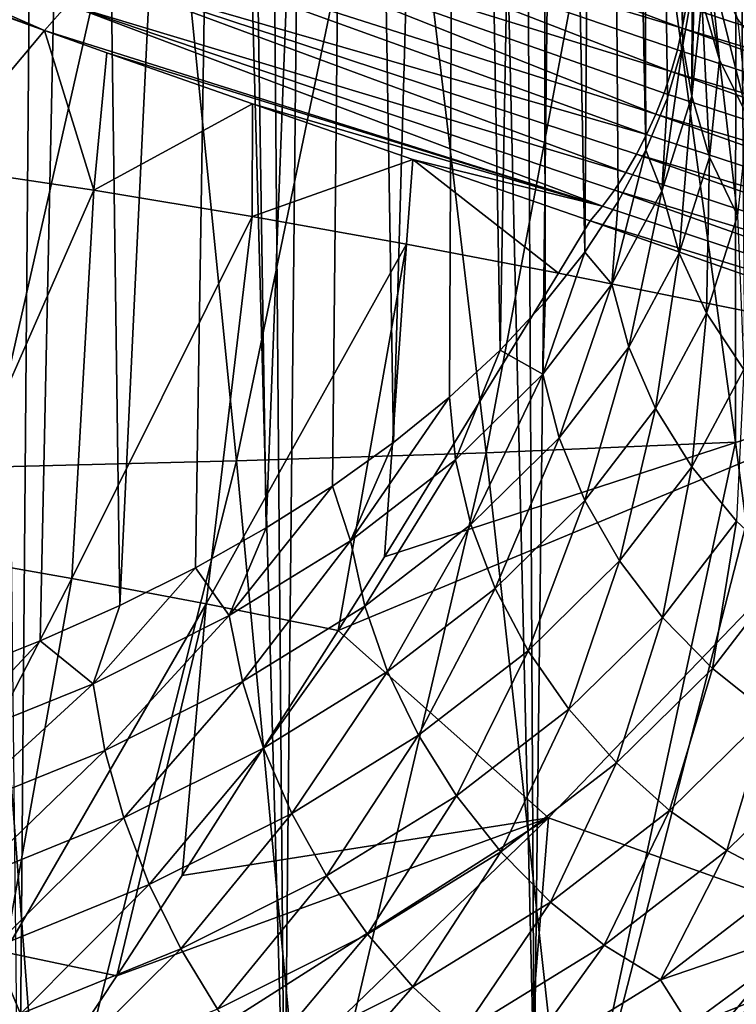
# Model space of a CAD drawing. Header units: metres. Extents: x -109 to 109, y -78 to 121.
# Tile 962 of 1056: x 81.52 to 84.63, y -49.6 to -45.33. Entities that reach past the tile are written whole.
import ezdxf

# ---------------------------------------------------------------- set-up
doc = ezdxf.new("R2010")
doc.units = ezdxf.units.M
doc.layers.add('solid_508554_SW0001', color=7, linetype='CONTINUOUS')

msp = doc.modelspace()

# ---------------------------------------------------------------- linework, layer by layer
at = {"layer": 'solid_508554_SW0001'}
for points in [[(84.754463, -49.560249, 18.027895), (84.679039, -17.255331, -1.700416), (84.139221, -17.462439, -2.059138)], [(83.750977, -49.966553, 17.324158), (84.139221, -17.462439, -2.059138), (83.578468, -17.655138, -2.392901)], [(83.750977, -49.966553, 17.324158), (84.754463, -49.560249, 18.027895), (84.139221, -17.462439, -2.059138)], [(83.750977, -49.966553, 17.324158), (83.578468, -17.655138, -2.392901), (82.998306, -17.832897, -2.70079)], [(82.668053, -50.318184, 16.715117), (82.998306, -17.832897, -2.70079), (82.400345, -17.995234, -2.981963)], [(82.668053, -50.318184, 16.715117), (83.750977, -49.966553, 17.324158), (82.998306, -17.832897, -2.70079)], [(82.668053, -50.318184, 16.715117), (82.400345, -17.995234, -2.981963), (81.786201, -18.141697, -3.235648)], [(81.517548, -50.61129, 16.207441), (81.786201, -18.141697, -3.235648), (81.15757, -18.271891, -3.461149)], [(81.517548, -50.61129, 16.207441), (82.668053, -50.318184, 16.715117), (81.786201, -18.141697, -3.235648)], [(84.395836, -45.437939, 25.167944), (84.201004, -35.694271, 19.568729), (84.253433, -35.244209, 20.348255)], [(84.436142, -45.207607, 25.566891), (84.395836, -45.437939, 25.167944), (84.253433, -35.244209, 20.348255)], [(84.235306, -45.893147, 24.379505), (84.044434, -36.138245, 18.799746), (84.201004, -35.694271, 19.568729)], [(84.328819, -45.66671, 24.771702), (84.235306, -45.893147, 24.379505), (84.201004, -35.694271, 19.568729)], [(84.395836, -45.437939, 25.167944), (84.328819, -45.66671, 24.771702), (84.201004, -35.694271, 19.568729)], [(83.970169, -46.335953, 23.612537), (83.785843, -36.570126, 18.051702), (84.044434, -36.138245, 18.799746)], [(84.115623, -46.116478, 23.992682), (83.970169, -46.335953, 23.612537), (84.044434, -36.138245, 18.799746)], [(84.235306, -45.893147, 24.379505), (84.115623, -46.116478, 23.992682), (84.044434, -36.138245, 18.799746)], [(83.604012, -46.76038, 22.877413), (83.428719, -36.984077, 17.334717), (83.785843, -36.570126, 18.051702)], [(83.799438, -46.550831, 23.240362), (83.604012, -46.76038, 22.877413), (83.785843, -36.570126, 18.051702)], [(83.970169, -46.335953, 23.612537), (83.799438, -46.550831, 23.240362), (83.785843, -36.570126, 18.051702)], [(83.141785, -47.160679, 22.184072), (82.977898, -37.3745, 16.658485), (83.428719, -36.984077, 17.334717)], [(83.384544, -46.96389, 22.52492), (83.141785, -47.160679, 22.184072), (83.428719, -36.984077, 17.334717)], [(83.604012, -46.76038, 22.877413), (83.384544, -46.96389, 22.52492), (83.428719, -36.984077, 17.334717)], [(82.589737, -47.531445, 21.541891), (82.439468, -37.736115, 16.03215), (82.977898, -37.3745, 16.658485)], [(82.876549, -47.350079, 21.856026), (82.589737, -47.531445, 21.541891), (82.977898, -37.3745, 16.658485)], [(83.141785, -47.160679, 22.184072), (82.876549, -47.350079, 21.856026), (82.977898, -37.3745, 16.658485)], [(81.955338, -47.867657, 20.959555), (81.820724, -38.06403, 15.464183), (82.439468, -37.736115, 16.03215)], [(82.282318, -47.704163, 21.242729), (81.955338, -47.867657, 20.959555), (82.439468, -37.736115, 16.03215)], [(82.589737, -47.531445, 21.541891), (82.282318, -47.704163, 21.242729), (82.439468, -37.736115, 16.03215)], [(81.247162, -48.164768, 20.444939), (81.130028, -38.353813, 14.962264), (81.820724, -38.06403, 15.464183)], [(81.609894, -48.021362, 20.693323), (81.247162, -48.164768, 20.444939), (81.820724, -38.06403, 15.464183)], [(81.955338, -47.867657, 20.959555), (81.609894, -48.021362, 20.693323), (81.820724, -38.06403, 15.464183)], [(85.981155, -47.388519, 7.009692), (84.626747, -42.091187, 4.425282), (85.322762, -41.997974, 4.587648)], [(84.624092, -47.15937, 6.624505), (84.172348, -43.854588, 5.098832), (84.626747, -42.091187, 4.425282)], [(84.670677, -47.513565, 6.789564), (84.624092, -47.15937, 6.624505), (84.626747, -42.091187, 4.425282)], [(85.326263, -47.468731, 6.869647), (84.670677, -47.513565, 6.789564), (84.626747, -42.091187, 4.425282)], [(85.981155, -47.388519, 7.009692), (85.326263, -47.468731, 6.869647), (84.626747, -42.091187, 4.425282)], [(83.153069, -43.912025, 5.027527), (84.172348, -43.854588, 5.098832), (83.543343, -47.205711, 6.558194)], [(83.543343, -47.205711, 6.558194), (84.172348, -43.854588, 5.098832), (84.624092, -47.15937, 6.624505)], [(82.130997, -43.952076, 4.978061), (83.153069, -43.912025, 5.027527), (82.460953, -47.240376, 6.507627)], [(83.153069, -43.912025, 5.027527), (83.543343, -47.205711, 6.558194), (82.460953, -47.240376, 6.507627)], [(81.107765, -43.982006, 4.935648), (82.130997, -43.952076, 4.978061), (81.37767, -47.268044, 6.464402)], [(82.130997, -43.952076, 4.978061), (82.460953, -47.240376, 6.507627), (81.37767, -47.268044, 6.464402)], [(79.340477, -44.368889, 49.6586), (79.242905, -44.483139, 49.562202), (81.627716, -45.375565, 48.268311)], [(79.340477, -44.368889, 49.6586), (81.627716, -45.375565, 48.268311), (81.72773, -45.262386, 48.356766)], [(81.627716, -45.375565, 48.268311), (79.242905, -44.483139, 49.562202), (81.316956, -45.263851, 48.442032)], [(82.019157, -44.652813, 48.475945), (84.393349, -45.365456, 47.070343), (82.059181, -44.486565, 48.439438)], [(82.059181, -44.486565, 48.439438), (84.393349, -45.365456, 47.070343), (84.409691, -45.272587, 47.043552)], [(81.964119, -44.818485, 48.485821), (84.345337, -45.553024, 47.099628), (82.019157, -44.652813, 48.475945)], [(82.019157, -44.652813, 48.475945), (84.345337, -45.553024, 47.099628), (84.371826, -45.459236, 47.089096)], [(82.019157, -44.652813, 48.475945), (84.371826, -45.459236, 47.089096), (84.393349, -45.365456, 47.070343)], [(81.895752, -44.978512, 48.468769), (84.278511, -45.737045, 47.095707), (81.964119, -44.818485, 48.485821)], [(81.964119, -44.818485, 48.485821), (84.278511, -45.737045, 47.095707), (84.314133, -45.645927, 47.101837)], [(81.964119, -44.818485, 48.485821), (84.314133, -45.645927, 47.101837), (84.345337, -45.553024, 47.099628)], [(84.434929, -44.82494, 26.842705), (84.555283, -45.502663, 26.270975), (84.478638, -45.241936, 26.120443)], [(84.511154, -45.081661, 27.000174), (84.555283, -45.502663, 26.270975), (84.434929, -44.82494, 26.842705)], [(84.79702, -45.541851, 27.30056), (84.632835, -45.322571, 27.15403), (84.498932, -44.899853, 27.886194)], [(84.660416, -45.110603, 28.047504), (84.79702, -45.541851, 27.30056), (84.498932, -44.899853, 27.886194)], [(81.816139, -45.128002, 48.425308), (84.238815, -45.825508, 47.081295), (81.895752, -44.978512, 48.468769)], [(81.895752, -44.978512, 48.468769), (84.238815, -45.825508, 47.081295), (84.278511, -45.737045, 47.095707)], [(84.434929, -45.658932, 25.398184), (84.436142, -45.207607, 25.566891), (84.449585, -44.976494, 25.967192)], [(84.478638, -45.241936, 26.120443), (84.434929, -45.658932, 25.398184), (84.449585, -44.976494, 25.967192)], [(84.426262, -45.093132, 46.966961), (84.420692, -45.181522, 47.008984), (87.881744, -46.244175, 44.788212)], [(84.426262, -45.093132, 46.966961), (87.881744, -46.244175, 44.788212), (87.007813, -45.928024, 45.335255)], [(84.426262, -45.093132, 46.966961), (87.007813, -45.928024, 45.335255), (86.142807, -45.617657, 45.871113)], [(84.426262, -45.093132, 46.966961), (86.142807, -45.617657, 45.871113), (85.282486, -45.311317, 46.398445)], [(84.511154, -45.081661, 27.000174), (84.677628, -45.749966, 26.413755), (84.555283, -45.502663, 26.270975)], [(84.632835, -45.322571, 27.15403), (84.677628, -45.749966, 26.413755), (84.511154, -45.081661, 27.000174)], [(81.72773, -45.262386, 48.356766), (84.148766, -45.991104, 47.028248), (81.816139, -45.128002, 48.425308)], [(81.816139, -45.128002, 48.425308), (84.148766, -45.991104, 47.028248), (84.195427, -45.910469, 47.058735)], [(81.816139, -45.128002, 48.425308), (84.195427, -45.910469, 47.058735), (84.238815, -45.825508, 47.081295)], [(84.420692, -45.181522, 47.008984), (84.409691, -45.272587, 47.043552), (87.875916, -46.415909, 44.878075)], [(84.420692, -45.181522, 47.008984), (87.875916, -46.415909, 44.878075), (87.881744, -46.244175, 44.788212)], [(84.434929, -45.658932, 25.398184), (84.395836, -45.437939, 25.167944), (84.436142, -45.207607, 25.566891)], [(84.511154, -45.923668, 25.541777), (84.434929, -45.658932, 25.398184), (84.478638, -45.241936, 26.120443)], [(84.555283, -45.502663, 26.270975), (84.511154, -45.923668, 25.541777), (84.478638, -45.241936, 26.120443)], [(81.135376, -45.961784, 47.679188), (81.627716, -45.375565, 48.268311), (81.316956, -45.263851, 48.442032)], [(81.72773, -45.262386, 48.356766), (81.627716, -45.375565, 48.268311), (84.047432, -46.136364, 46.944736)], [(81.72773, -45.262386, 48.356766), (84.047432, -46.136364, 46.944736), (84.099274, -46.066647, 46.990128)], [(81.72773, -45.262386, 48.356766), (84.099274, -46.066647, 46.990128), (84.148766, -45.991104, 47.028248)], [(84.409691, -45.272587, 47.043552), (84.393349, -45.365456, 47.070343), (87.875916, -46.415909, 44.878075)], [(84.393349, -45.365456, 47.070343), (84.371826, -45.459236, 47.089096), (87.848206, -46.5979, 44.939117)], [(84.393349, -45.365456, 47.070343), (87.848206, -46.5979, 44.939117), (87.875916, -46.415909, 44.878075)], [(81.135376, -45.961784, 47.679188), (81.842377, -46.066998, 47.452084), (81.627716, -45.375565, 48.268311)], [(81.842377, -46.066998, 47.452084), (81.898331, -45.47187, 48.115715), (81.627716, -45.375565, 48.268311)], [(84.047432, -46.136364, 46.944736), (81.627716, -45.375565, 48.268311), (81.898331, -45.47187, 48.115715)], [(84.304283, -46.071362, 24.683836), (84.328819, -45.66671, 24.771702), (84.395836, -45.437939, 25.167944)], [(84.434929, -45.658932, 25.398184), (84.304283, -46.071362, 24.683836), (84.395836, -45.437939, 25.167944)], [(84.371826, -45.459236, 47.089096), (84.345337, -45.553024, 47.099628), (87.848206, -46.5979, 44.939117)], [(81.842377, -46.066998, 47.452084), (82.529221, -45.693378, 47.754925), (81.898331, -45.47187, 48.115715)], [(84.047432, -46.136364, 46.944736), (81.898331, -45.47187, 48.115715), (82.529221, -45.693378, 47.754925)], [(84.632835, -46.177364, 25.673481), (84.511154, -45.923668, 25.541777), (84.555283, -45.502663, 26.270975)], [(84.677628, -45.749966, 26.413755), (84.632835, -46.177364, 25.673481), (84.555283, -45.502663, 26.270975)], [(84.345337, -45.553024, 47.099628), (84.314133, -45.645927, 47.101837), (87.799675, -46.783283, 44.969017)], [(84.345337, -45.553024, 47.099628), (87.799675, -46.783283, 44.969017), (87.848206, -46.5979, 44.939117)], [(84.304283, -46.071362, 24.683836), (84.235306, -45.893147, 24.379505), (84.328819, -45.66671, 24.771702)], [(84.314133, -45.645927, 47.101837), (84.278511, -45.737045, 47.095707), (87.799675, -46.783283, 44.969017)], [(84.379257, -46.340057, 24.820566), (84.304283, -46.071362, 24.683836), (84.434929, -45.658932, 25.398184)], [(84.511154, -45.923668, 25.541777), (84.379257, -46.340057, 24.820566), (84.434929, -45.658932, 25.398184)], [(81.842377, -46.066998, 47.452084), (82.528526, -46.181221, 47.20372), (82.529221, -45.693378, 47.754925)], [(82.528526, -46.181221, 47.20372), (83.224434, -45.934258, 47.348866), (82.529221, -45.693378, 47.754925)], [(84.047432, -46.136364, 46.944736), (82.529221, -45.693378, 47.754925), (83.224434, -45.934258, 47.348866)], [(84.278511, -45.737045, 47.095707), (84.238815, -45.825508, 47.081295), (87.732147, -46.965076, 44.966652)], [(84.278511, -45.737045, 47.095707), (87.732147, -46.965076, 44.966652), (87.799675, -46.783283, 44.969017)], [(84.238815, -45.825508, 47.081295), (84.195427, -45.910469, 47.058735), (87.732147, -46.965076, 44.966652)], [(84.088135, -46.474705, 23.985228), (84.115623, -46.116478, 23.992682), (84.235306, -45.893147, 24.379505)], [(84.304283, -46.071362, 24.683836), (84.088135, -46.474705, 23.985228), (84.235306, -45.893147, 24.379505)], [(84.195427, -45.910469, 47.058735), (84.148766, -45.991104, 47.028248), (87.648163, -47.136448, 44.93211)], [(84.195427, -45.910469, 47.058735), (87.648163, -47.136448, 44.93211), (87.732147, -46.965076, 44.966652)], [(84.498932, -46.600079, 24.941319), (84.379257, -46.340057, 24.820566), (84.511154, -45.923668, 25.541777)], [(84.632835, -46.177364, 25.673481), (84.498932, -46.600079, 24.941319), (84.511154, -45.923668, 25.541777)], [(81.148865, -47.64537, 45.733547), (81.842377, -46.066998, 47.452084), (81.135376, -45.961784, 47.679188)], [(82.528526, -46.181221, 47.20372), (83.197983, -46.301365, 46.939987), (83.224434, -45.934258, 47.348866)], [(83.197983, -46.301365, 46.939987), (83.856903, -46.426495, 46.666111), (83.224434, -45.934258, 47.348866)], [(83.224434, -45.934258, 47.348866), (83.856903, -46.426495, 46.666111), (83.993767, -46.199612, 46.892487)], [(84.047432, -46.136364, 46.944736), (83.224434, -45.934258, 47.348866), (83.993767, -46.199612, 46.892487)], [(84.148766, -45.991104, 47.028248), (84.099274, -46.066647, 46.990128), (87.648163, -47.136448, 44.93211)], [(81.148865, -47.64537, 45.733547), (81.746086, -47.750561, 45.523514), (81.842377, -46.066998, 47.452084)], [(81.746086, -47.750561, 45.523514), (82.528526, -46.181221, 47.20372), (81.842377, -46.066998, 47.452084)], [(84.099274, -46.066647, 46.990128), (84.047432, -46.136364, 46.944736), (87.550873, -47.290947, 44.866692)], [(84.161034, -46.747272, 24.115248), (84.088135, -46.474705, 23.985228), (84.304283, -46.071362, 24.683836)], [(84.099274, -46.066647, 46.990128), (87.550873, -47.290947, 44.866692), (87.648163, -47.136448, 44.93211)], [(84.379257, -46.340057, 24.820566), (84.161034, -46.747272, 24.115248), (84.304283, -46.071362, 24.683836)], [(84.088135, -46.474705, 23.985228), (83.970169, -46.335953, 23.612537), (84.115623, -46.116478, 23.992682)], [(84.047432, -46.136364, 46.944736), (83.993767, -46.199612, 46.892487), (87.550873, -47.290947, 44.866692)], [(81.746086, -47.750561, 45.523514), (82.328804, -47.861038, 45.300316), (82.528526, -46.181221, 47.20372)], [(82.328804, -47.861038, 45.300316), (83.197983, -46.301365, 46.939987), (82.528526, -46.181221, 47.20372)], [(84.660416, -46.845154, 25.043177), (84.498932, -46.600079, 24.941319), (84.632835, -46.177364, 25.673481)], [(83.856903, -46.426495, 46.666111), (85.721443, -46.804665, 45.843868), (83.993767, -46.199612, 46.892487)], [(87.550873, -47.290947, 44.866692), (83.993767, -46.199612, 46.892487), (85.721443, -46.804665, 45.843868)], [(82.328804, -47.861038, 45.300316), (82.901535, -47.976124, 45.066513), (83.197983, -46.301365, 46.939987)], [(83.197983, -46.301365, 46.939987), (82.901535, -47.976124, 45.066513), (83.101723, -47.656368, 45.404541)], [(83.197983, -46.301365, 46.939987), (83.101723, -47.656368, 45.404541), (83.856903, -46.426495, 46.666111)], [(83.788849, -46.864536, 23.310015), (83.799438, -46.550831, 23.240362), (83.970169, -46.335953, 23.612537)], [(84.088135, -46.474705, 23.985228), (83.788849, -46.864536, 23.310015), (83.970169, -46.335953, 23.612537)], [(84.27739, -47.013481, 24.225286), (84.161034, -46.747272, 24.115248), (84.379257, -46.340057, 24.820566)], [(84.498932, -46.600079, 24.941319), (84.27739, -47.013481, 24.225286), (84.379257, -46.340057, 24.820566)], [(83.856903, -46.426495, 46.666111), (83.101723, -47.656368, 45.404541), (85.721443, -46.804665, 45.843868)], [(83.858871, -47.140854, 23.433548), (83.788849, -46.864536, 23.310015), (84.088135, -46.474705, 23.985228)], [(84.161034, -46.747272, 24.115248), (83.858871, -47.140854, 23.433548), (84.088135, -46.474705, 23.985228)], [(83.788849, -46.864536, 23.310015), (83.604012, -46.76038, 22.877413), (83.799438, -46.550831, 23.240362)], [(84.434402, -47.266899, 24.312689), (84.27739, -47.013481, 24.225286), (84.498932, -46.600079, 24.941319)], [(84.660416, -46.845154, 25.043177), (84.434402, -47.266899, 24.312689), (84.498932, -46.600079, 24.941319)], [(83.409706, -47.236595, 22.665592), (83.384544, -46.96389, 22.52492), (83.604012, -46.76038, 22.877413)], [(83.788849, -46.864536, 23.310015), (83.409706, -47.236595, 22.665592), (83.604012, -46.76038, 22.877413)], [(83.970634, -47.413036, 23.533232), (83.858871, -47.140854, 23.433548), (84.161034, -46.747272, 24.115248)], [(84.27739, -47.013481, 24.225286), (83.970634, -47.413036, 23.533232), (84.161034, -46.747272, 24.115248)], [(82.901535, -47.976124, 45.066513), (83.813843, -48.787457, 43.946011), (85.721443, -46.804665, 45.843868)], [(83.101723, -47.656368, 45.404541), (82.901535, -47.976124, 45.066513), (85.721443, -46.804665, 45.843868)], [(85.540932, -49.401779, 42.890129), (85.721443, -46.804665, 45.843868), (83.813843, -48.787457, 43.946011)], [(83.476082, -47.516483, 22.782934), (83.409706, -47.236595, 22.665592), (83.788849, -46.864536, 23.310015)], [(83.858871, -47.140854, 23.433548), (83.476082, -47.516483, 22.782934), (83.788849, -46.864536, 23.310015)], [(84.628281, -47.501415, 24.375347), (84.434402, -47.266899, 24.312689), (84.660416, -46.845154, 25.043177)], [(82.954857, -47.5868, 22.059021), (83.141785, -47.160679, 22.184072), (83.384544, -46.96389, 22.52492)], [(83.409706, -47.236595, 22.665592), (82.954857, -47.5868, 22.059021), (83.384544, -46.96389, 22.52492)], [(84.12146, -47.674522, 23.606665), (83.970634, -47.413036, 23.533232), (84.27739, -47.013481, 24.225286)], [(84.434402, -47.266899, 24.312689), (84.12146, -47.674522, 23.606665), (84.27739, -47.013481, 24.225286)], [(82.954857, -47.5868, 22.059021), (82.876549, -47.350079, 21.856026), (83.141785, -47.160679, 22.184072)], [(83.582039, -47.794373, 22.872738), (83.476082, -47.516483, 22.782934), (83.858871, -47.140854, 23.433548)], [(83.543343, -47.205711, 6.558194), (84.624092, -47.15937, 6.624505), (83.906235, -50.48708, 8.109526)], [(83.970634, -47.413036, 23.533232), (83.582039, -47.794373, 22.872738), (83.858871, -47.140854, 23.433548)], [(83.906235, -50.48708, 8.109526), (84.624092, -47.15937, 6.624505), (84.670677, -47.513565, 6.789564)], [(82.460953, -47.240376, 6.507627), (83.543343, -47.205711, 6.558194), (82.767738, -50.513428, 8.055562)], [(83.543343, -47.205711, 6.558194), (83.906235, -50.48708, 8.109526), (82.767738, -50.513428, 8.055562)], [(81.37767, -47.268044, 6.464402), (82.460953, -47.240376, 6.507627), (81.628639, -50.537842, 8.010175)], [(82.460953, -47.240376, 6.507627), (82.767738, -50.513428, 8.055562), (81.628639, -50.537842, 8.010175)], [(83.016861, -47.870052, 22.170538), (82.954857, -47.5868, 22.059021), (83.409706, -47.236595, 22.665592)], [(83.476082, -47.516483, 22.782934), (83.016861, -47.870052, 22.170538), (83.409706, -47.236595, 22.665592)], [(81.37767, -47.268044, 6.464402), (81.628639, -50.537842, 8.010175), (80.489258, -50.559193, 7.973208)], [(84.307686, -47.919003, 23.652071), (84.12146, -47.674522, 23.606665), (84.434402, -47.266899, 24.312689)], [(84.628281, -47.501415, 24.375347), (84.307686, -47.919003, 23.652071), (84.434402, -47.266899, 24.312689)], [(82.429283, -47.911312, 21.49695), (82.589737, -47.531445, 21.541891), (82.876549, -47.350079, 21.856026)], [(82.954857, -47.5868, 22.059021), (82.429283, -47.911312, 21.49695), (82.876549, -47.350079, 21.856026)], [(83.725006, -48.063557, 22.932835), (83.582039, -47.794373, 22.872738), (83.970634, -47.413036, 23.533232)], [(84.12146, -47.674522, 23.606665), (83.725006, -48.063557, 22.932835), (83.970634, -47.413036, 23.533232)], [(84.524841, -48.140572, 23.668356), (84.307686, -47.919003, 23.652071), (84.628281, -47.501415, 24.375347)], [(84.854347, -47.711372, 24.411749), (84.524841, -48.140572, 23.668356), (84.628281, -47.501415, 24.375347)], [(82.429283, -47.911312, 21.49695), (82.282318, -47.704163, 21.242729), (82.589737, -47.531445, 21.541891)], [(83.115845, -48.153313, 22.25104), (83.016861, -47.870052, 22.170538), (83.476082, -47.516483, 22.782934)], [(83.582039, -47.794373, 22.872738), (83.115845, -48.153313, 22.25104), (83.476082, -47.516483, 22.782934)], [(83.906235, -50.48708, 8.109526), (84.670677, -47.513565, 6.789564), (84.898819, -49.288944, 7.621439)], [(82.486244, -48.197681, 21.603065), (82.429283, -47.911312, 21.49695), (82.954857, -47.5868, 22.059021)], [(83.016861, -47.870052, 22.170538), (82.486244, -48.197681, 21.603065), (82.954857, -47.5868, 22.059021)], [(80.960747, -49.273479, 43.803993), (81.746086, -47.750561, 45.523514), (81.148865, -47.64537, 45.733547)], [(83.901558, -48.317543, 22.961777), (83.725006, -48.063557, 22.932835), (84.12146, -47.674522, 23.606665)], [(84.307686, -47.919003, 23.652071), (83.901558, -48.317543, 22.961777), (84.12146, -47.674522, 23.606665)], [(81.838753, -48.206577, 20.985533), (81.955338, -47.867657, 20.959555), (82.282318, -47.704163, 21.242729)], [(82.429283, -47.911312, 21.49695), (81.838753, -48.206577, 20.985533), (82.282318, -47.704163, 21.242729)], [(84.76767, -48.333889, 23.655128), (84.524841, -48.140572, 23.668356), (84.854347, -47.711372, 24.411749)], [(80.960747, -49.273479, 43.803993), (81.455414, -49.371094, 43.618427), (81.746086, -47.750561, 45.523514)], [(81.455414, -49.371094, 43.618427), (82.328804, -47.861038, 45.300316), (81.746086, -47.750561, 45.523514)], [(83.249405, -48.429741, 22.298586), (83.115845, -48.153313, 22.25104), (83.582039, -47.794373, 22.872738)], [(83.725006, -48.063557, 22.932835), (83.249405, -48.429741, 22.298586), (83.582039, -47.794373, 22.872738)], [(81.455414, -49.371094, 43.618427), (81.941376, -49.473049, 43.423786), (82.328804, -47.861038, 45.300316)], [(81.838753, -48.206577, 20.985533), (81.609894, -48.021362, 20.693323), (81.955338, -47.867657, 20.959555)], [(82.328804, -47.861038, 45.300316), (81.941376, -49.473049, 43.423786), (82.22477, -49.037613, 43.912304)], [(82.328804, -47.861038, 45.300316), (82.22477, -49.037613, 43.912304), (82.901535, -47.976124, 45.066513)], [(82.577164, -48.48592, 21.67495), (82.486244, -48.197681, 21.603065), (83.016861, -47.870052, 22.170538)], [(83.115845, -48.153313, 22.25104), (82.577164, -48.48592, 21.67495), (83.016861, -47.870052, 22.170538)], [(81.890038, -48.495785, 21.086737), (81.838753, -48.206577, 20.985533), (82.429283, -47.911312, 21.49695)], [(82.486244, -48.197681, 21.603065), (81.890038, -48.495785, 21.086737), (82.429283, -47.911312, 21.49695)], [(84.107407, -48.550198, 22.958864), (83.901558, -48.317543, 22.961777), (84.307686, -47.919003, 23.652071)], [(84.524841, -48.140572, 23.668356), (84.107407, -48.550198, 22.958864), (84.307686, -47.919003, 23.652071)], [(82.901535, -47.976124, 45.066513), (82.22477, -49.037613, 43.912304), (83.813843, -48.787457, 43.946011)], [(81.189728, -48.469364, 20.530376), (81.247162, -48.164768, 20.444939), (81.609894, -48.021362, 20.693323)], [(81.838753, -48.206577, 20.985533), (81.189728, -48.469364, 20.530376), (81.609894, -48.021362, 20.693323)], [(83.41433, -48.692673, 22.312029), (83.249405, -48.429741, 22.298586), (83.725006, -48.063557, 22.932835)], [(83.901558, -48.317543, 22.961777), (83.41433, -48.692673, 22.312029), (83.725006, -48.063557, 22.932835)], [(84.337608, -48.755913, 22.924168), (84.107407, -48.550198, 22.958864), (84.524841, -48.140572, 23.668356)], [(84.76767, -48.333889, 23.655128), (84.337608, -48.755913, 22.924168), (84.524841, -48.140572, 23.668356)], [(82.699852, -48.769062, 21.710865), (82.577164, -48.48592, 21.67495), (83.115845, -48.153313, 22.25104)], [(83.249405, -48.429741, 22.298586), (82.699852, -48.769062, 21.710865), (83.115845, -48.153313, 22.25104)], [(81.234779, -48.761093, 20.627207), (81.189728, -48.469364, 20.530376), (81.838753, -48.206577, 20.985533)], [(81.890038, -48.495785, 21.086737), (81.234779, -48.761093, 20.627207), (81.838753, -48.206577, 20.985533)], [(81.971901, -48.788548, 21.150778), (81.890038, -48.495785, 21.086737), (82.486244, -48.197681, 21.603065)], [(82.577164, -48.48592, 21.67495), (81.971901, -48.788548, 21.150778), (82.486244, -48.197681, 21.603065)], [(83.606628, -48.935764, 22.291046), (83.41433, -48.692673, 22.312029), (83.901558, -48.317543, 22.961777)], [(84.107407, -48.550198, 22.958864), (83.606628, -48.935764, 22.291046), (83.901558, -48.317543, 22.961777)], [(84.586594, -48.929718, 22.858522), (84.337608, -48.755913, 22.924168), (84.76767, -48.333889, 23.655128)], [(85.030319, -48.494293, 23.612705), (84.586594, -48.929718, 22.858522), (84.76767, -48.333889, 23.655128)], [(82.851349, -49.040287, 21.709948), (82.699852, -48.769062, 21.710865), (83.249405, -48.429741, 22.298586)], [(83.41433, -48.692673, 22.312029), (82.851349, -49.040287, 21.709948), (83.249405, -48.429741, 22.298586)], [(82.082375, -49.077805, 21.176111), (81.971901, -48.788548, 21.150778), (82.577164, -48.48592, 21.67495)], [(82.699852, -48.769062, 21.710865), (82.082375, -49.077805, 21.176111), (82.577164, -48.48592, 21.67495)], [(81.306694, -49.057888, 20.684269), (81.234779, -48.761093, 20.627207), (81.890038, -48.495785, 21.086737)], [(81.971901, -48.788548, 21.150778), (81.306694, -49.057888, 20.684269), (81.890038, -48.495785, 21.086737)], [(84.848366, -49.067429, 22.763515), (84.586594, -48.929718, 22.858522), (85.030319, -48.494293, 23.612705)], [(83.821678, -49.153145, 22.236141), (83.606628, -48.935764, 22.291046), (84.107407, -48.550198, 22.958864)], [(84.337608, -48.755913, 22.924168), (83.821678, -49.153145, 22.236141), (84.107407, -48.550198, 22.958864)], [(83.027992, -49.293045, 21.672218), (82.851349, -49.040287, 21.709948), (83.41433, -48.692673, 22.312029)], [(83.606628, -48.935764, 22.291046), (83.027992, -49.293045, 21.672218), (83.41433, -48.692673, 22.312029)], [(81.403732, -49.352581, 20.700184), (81.306694, -49.057888, 20.684269), (81.971901, -48.788548, 21.150778)], [(81.359741, -50.349957, 42.411434), (81.883614, -50.653538, 41.955658), (83.813843, -48.787457, 43.946011)], [(81.941376, -49.473049, 43.423786), (81.359741, -50.349957, 42.411434), (83.813843, -48.787457, 43.946011)], [(82.082375, -49.077805, 21.176111), (81.403732, -49.352581, 20.700184), (81.971901, -48.788548, 21.150778)], [(83.612785, -51.272274, 40.904804), (83.813843, -48.787457, 43.946011), (81.883614, -50.653538, 41.955658)], [(82.22477, -49.037613, 43.912304), (81.941376, -49.473049, 43.423786), (83.813843, -48.787457, 43.946011)], [(82.218781, -49.356571, 21.162127), (82.082375, -49.077805, 21.176111), (82.699852, -48.769062, 21.710865)], [(82.851349, -49.040287, 21.709948), (82.218781, -49.356571, 21.162127), (82.699852, -48.769062, 21.710865)], [(83.612785, -51.272274, 40.904804), (85.540932, -49.401779, 42.890129), (83.813843, -48.787457, 43.946011)], [(84.054276, -49.339573, 22.14864), (83.821678, -49.153145, 22.236141), (84.337608, -48.755913, 22.924168)], [(84.586594, -48.929718, 22.858522), (84.054276, -49.339573, 22.14864), (84.337608, -48.755913, 22.924168)], [(83.225525, -49.521236, 21.598587), (83.027992, -49.293045, 21.672218), (83.606628, -48.935764, 22.291046)], [(83.821678, -49.153145, 22.236141), (83.225525, -49.521236, 21.598587), (83.606628, -48.935764, 22.291046)], [(84.298813, -49.490547, 22.030653), (84.054276, -49.339573, 22.14864), (84.586594, -48.929718, 22.858522)], [(84.848366, -49.067429, 22.763515), (84.298813, -49.490547, 22.030653), (84.586594, -48.929718, 22.858522)], [(82.377831, -49.618126, 21.109161), (82.218781, -49.356571, 21.162127), (82.851349, -49.040287, 21.709948)], [(83.027992, -49.293045, 21.672218), (82.377831, -49.618126, 21.109161), (82.851349, -49.040287, 21.709948)], [(81.523552, -49.638062, 20.67457), (81.403732, -49.352581, 20.700184), (82.082375, -49.077805, 21.176111)], [(82.218781, -49.356571, 21.162127), (81.523552, -49.638062, 20.67457), (82.082375, -49.077805, 21.176111)], [(84.848366, -49.067429, 22.763515), (85.027191, -49.241287, 22.510548), (84.298813, -49.490547, 22.030653)], [(83.439186, -49.719357, 21.490831), (83.225525, -49.521236, 21.598587), (83.821678, -49.153145, 22.236141)], [(84.054276, -49.339573, 22.14864), (83.439186, -49.719357, 21.490831), (83.821678, -49.153145, 22.236141)], [(84.298813, -49.490547, 22.030653), (85.027191, -49.241287, 22.510548), (84.422661, -49.687458, 21.737755)], [(84.422661, -49.687458, 21.737755), (85.027191, -49.241287, 22.510548), (85.057487, -49.577053, 21.928982)], [(82.555695, -49.856152, 21.018494), (82.377831, -49.618126, 21.109161), (83.027992, -49.293045, 21.672218)], [(83.225525, -49.521236, 21.598587), (82.555695, -49.856152, 21.018494), (83.027992, -49.293045, 21.672218)], [(83.906235, -50.48708, 8.109526), (84.898819, -49.288944, 7.621439), (85.044151, -50.457874, 8.173275)], [(83.663811, -49.882626, 21.351551), (83.439186, -49.719357, 21.490831), (84.054276, -49.339573, 22.14864)], [(84.298813, -49.490547, 22.030653), (83.663811, -49.882626, 21.351551), (84.054276, -49.339573, 22.14864)], [(81.523552, -49.638062, 20.67457), (80.773293, -49.881676, 20.252621), (81.403732, -49.352581, 20.700184)], [(81.455414, -49.371094, 43.618427), (81.359741, -50.349957, 42.411434), (81.941376, -49.473049, 43.423786)], [(81.663269, -49.907444, 20.608046), (81.523552, -49.638062, 20.67457), (82.218781, -49.356571, 21.162127)], [(82.377831, -49.618126, 21.109161), (81.663269, -49.907444, 20.608046), (82.218781, -49.356571, 21.162127)], [(87.243942, -50.02697, 41.795589), (85.540932, -49.401779, 42.890129), (83.612785, -51.272274, 40.904804)], [(84.298813, -49.490547, 22.030653), (84.422661, -49.687458, 21.737755), (83.663811, -49.882626, 21.351551)], [(82.74807, -50.064915, 20.892309), (82.555695, -49.856152, 21.018494), (83.225525, -49.521236, 21.598587)], [(83.439186, -49.719357, 21.490831), (82.74807, -50.064915, 20.892309), (83.225525, -49.521236, 21.598587)], [(84.032959, -50.109947, 17.693699), (84.754463, -49.560249, 18.027895), (83.750977, -49.966553, 17.324158)], [(84.978859, -49.703934, 18.396936), (84.754463, -49.560249, 18.027895), (84.032959, -50.109947, 17.693699)], [(84.422661, -49.687458, 21.737755), (85.057487, -49.577053, 21.928982), (84.730911, -49.80455, 21.534945)]]:
    msp.add_3dface(points, dxfattribs=at)

doc.saveas('drawing.dxf')
